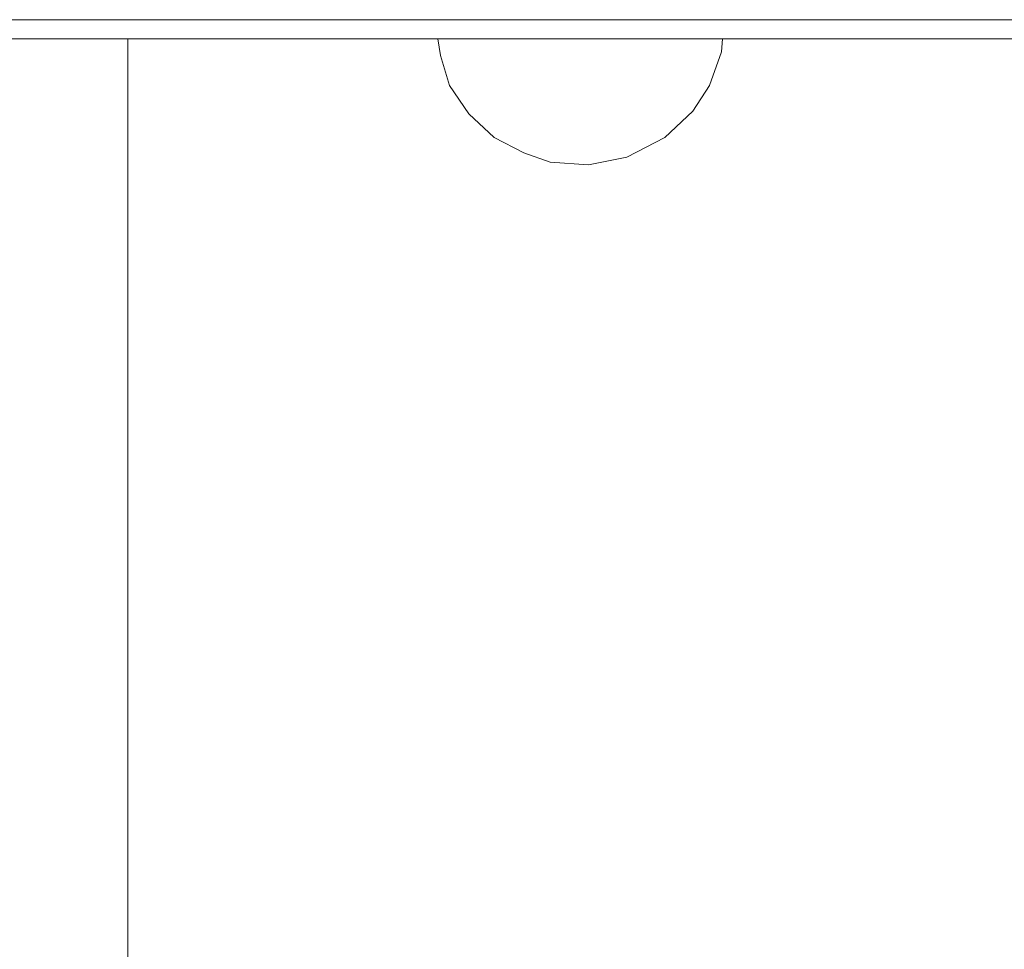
# Model space of a CAD drawing. Header units: millimetres. Extents: x -261 to 187, y -214 to 106.
# Tile 916 of 1056: x -201.09 to -199.73, y 16 to 17.28. Entities that reach past the tile are written whole.
import ezdxf

# ---------------------------------------------------------------- set-up
doc = ezdxf.new("R2010")
doc.units = ezdxf.units.MM
doc.header["$LTSCALE"] = 0.005
doc.header["$MEASUREMENT"] = 0
for name, color, linetype, lineweight in [('IFC-Elemento terminal-Contorno', 9, 'Continuous', 5), ('IFC-Laje-Contorno', 9, 'Continuous', 5), ('IFC-Parede-Contorno', 9, 'Continuous', 5)]:
    doc.layers.add(name, color=color, linetype=linetype, lineweight=lineweight)

msp = doc.modelspace()

# ---------------------------------------------------------------- linework, layer by layer
at = {"layer": 'IFC-Elemento terminal-Contorno', "lineweight": 5}
for p, q in [((-200.5136, 17.2548), (-200.51, 17.2319)), ((-200.1234, 17.2369), (-200.122, 17.2548)), ((-200.1401, 17.1907), (-200.1234, 17.2369)), ((-200.51, 17.2319), (-200.4976, 17.1907)), ((-200.4976, 17.1907), (-200.4712, 17.1516)), ((-200.1629, 17.1554), (-200.1401, 17.1907)), ((-200.2012, 17.119), (-200.1629, 17.1554)), ((-200.4712, 17.1516), (-200.4365, 17.119)), ((-200.4365, 17.119), (-200.3953, 17.0979)), ((-200.2535, 17.0919), (-200.2012, 17.119)), ((-200.3953, 17.0979), (-200.359, 17.0849)), ((-200.3063, 17.0813), (-200.2535, 17.0919)), ((-200.359, 17.0849), (-200.3063, 17.0813))]:
    msp.add_line(p, q, dxfattribs=at)
at = {"layer": 'IFC-Laje-Contorno', "lineweight": 5}
msp.add_line((-200.9403, 15.6387), (-200.9403, 17.2548), dxfattribs=at)
at = {"layer": 'IFC-Parede-Contorno', "lineweight": 5}
for p, q in [((-205.5021, 17.2812), (-195.5321, 17.2812)), ((-205.5021, 17.2548), (-194.1932, 17.2548))]:
    msp.add_line(p, q, dxfattribs=at)

doc.saveas('drawing.dxf')
